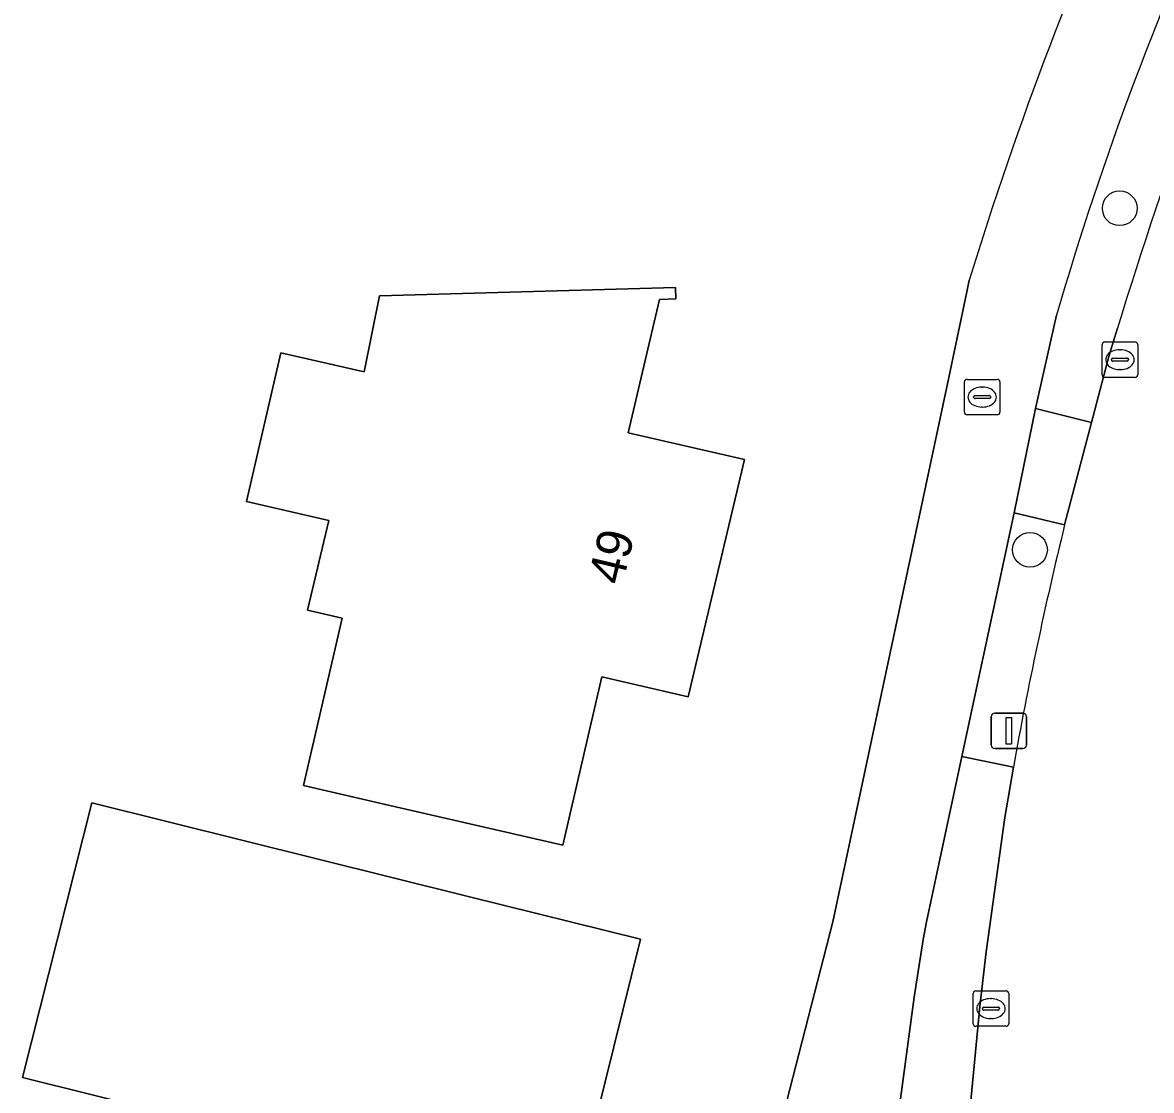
# Model space of a CAD drawing. Extents: x 157320 to 158835, y 386650 to 388491.
# Drawn here: x 158167.77 to 158199.58, y 387569.05 to 387599.15 of the extents above; entities that cross this region are included whole.
import ezdxf

# ---------------------------------------------------------------- set-up
doc = ezdxf.new("R2010")
doc.units = 0
for name, color, linetype in [('IMGEO_Boom', 7, 'Continuous'), ('IMGEO_Brandkraan', 7, 'Continuous'), ('IMGEO_Erf', 7, 'Continuous'), ('IMGEO_Groenvoorziening', 7, 'Continuous'), ('IMGEO_Kolk', 7, 'Continuous'), ('IMGEO_Lichtmast', 7, 'Continuous'), ('IMGEO_Pand', 7, 'Continuous'), ('IMGEO_Pand_nummerreeks', 7, 'Continuous'), ('IMGEO_Rijbaan_lokaal_gesloten', 7, 'Continuous'), ('IMGEO_Voetpad_open', 7, 'Continuous')]:
    doc.layers.add(name, color=color, linetype=linetype)

msp = doc.modelspace()

# ---------------------------------------------------------------- linework, layer by layer
at = {"layer": 'IMGEO_Boom'}
for centre in [(158198.682, 387593.911), (158196.154, 387584.287)]:
    msp.add_circle(centre, 0.489, dxfattribs=at)
at = {"layer": 'IMGEO_Brandkraan'}
for p, q in [((158194.306, 387588.164), (158194.306, 387589.016)), ((158194.381, 387589.09), (158195.233, 387589.09)), ((158195.307, 387589.016), (158195.307, 387588.164)), ((158194.608, 387588.633), (158195.006, 387588.633)), ((158194.794, 387588.87), (158194.819, 387588.87)), ((158194.565, 387588.584), (158194.565, 387588.596)), ((158195.003, 387588.547), (158194.605, 387588.547)), ((158194.817, 387588.31), (158194.792, 387588.31)), ((158195.049, 387588.596), (158195.049, 387588.584)), ((158195.233, 387588.09), (158194.381, 387588.09))]:
    msp.add_line(p, q, dxfattribs=at)
for points in [[(158194.306, 387588.164), (158194.306, 387589.016)], [(158194.381, 387589.09), (158195.233, 387589.09)], [(158195.307, 387589.016), (158195.307, 387588.164)], [(158195.233, 387588.09), (158194.381, 387588.09)]]:
    msp.add_lwpolyline(points, dxfattribs=at)
for centre, radius, start, end in [((158194.383, 387589.014), 0.0765, 91.552, 178.448), ((158194.383, 387589.014), 0.0765, 91.552, 178.448), ((158195.231, 387589.014), 0.0765, 1.552, 88.448), ((158195.231, 387589.014), 0.0765, 1.552, 88.448), ((158194.605, 387588.593), 0.0403, 85.8775, 175.7526), ((158195.01, 387588.595), 0.0386, 1.7309, 96.639), ((158194.602, 387588.583), 0.0366, 178.938, 274.7102), ((158195.006, 387588.59), 0.043, 264.8664, 352.4533), ((158194.383, 387588.166), 0.0765, 181.552, 268.448), ((158194.383, 387588.166), 0.0765, 181.552, 268.448), ((158195.231, 387588.166), 0.0765, 271.552, 358.448), ((158195.231, 387588.166), 0.0765, 271.552, 358.448)]:
    msp.add_arc(centre, radius, start, end, dxfattribs=at)
for centre, major_axis, ratio, start_param, end_param in [((158194.793, 387588.59), (-0.387, 0.002), 0.722429, 4.712389, 7.853982), ((158194.818, 387588.59), (-0.39, 0.002), 0.717154, 1.570796, 4.712389)]:
    msp.add_ellipse(centre, major_axis=major_axis, ratio=ratio, start_param=start_param, end_param=end_param, dxfattribs=at)
at = {"layer": 'IMGEO_Erf'}
for points in [[(158193.831, 387588.963), (158194.376, 387591.558), (158194.441, 387591.886)], [(158185.646, 387554.533), (158190.599, 387573.803), (158193.831, 387588.963)]]:
    msp.add_lwpolyline(points, dxfattribs=at)
for points in [[(158175.047, 387589.839), (158177.39, 387589.3), (158177.831, 387591.447), (158186.167, 387591.677), (158186.179, 387591.357), (158185.719, 387591.344), (158184.832, 387587.587), (158188.106, 387586.834), (158186.525, 387580.141), (158184.088, 387580.705), (158182.991, 387575.958), (158178.12, 387577.084), (158175.686, 387577.647), (158176.777, 387582.364), (158175.8, 387582.59), (158176.398, 387585.112), (158174.082, 387585.645)], [(158185.18, 387573.313), (158181.432, 387558.18), (158177.94, 387559.05), (158177.77, 387558.31), (158176.72, 387557.69), (158174.47, 387558.25), (158173.852, 387559.303), (158174.046, 387560.027), (158173.66, 387560.13), (158174.952, 387564.961), (158175.62, 387567.46), (158167.77, 387569.41), (158169.72, 387577.16), (158180.328, 387574.52)]]:
    msp.add_lwpolyline(points, close=True, dxfattribs=at)
msp.add_arc((158294.684, 387561.096), 104.865, 155.32535, 162.92575, dxfattribs=at)
at = {"layer": 'IMGEO_Groenvoorziening'}
for points in [[(158196.901, 387590.896), (158196.312, 387588.27), (158197.883, 387587.879), (158198.379, 387589.735), (158198.498, 387590.135), (158198.619, 387590.534)], [(158197.131, 387584.99), (158195.704, 387585.332), (158194.232, 387578.458), (158195.688, 387578.159)]]:
    msp.add_lwpolyline(points, dxfattribs=at)
for centre, radius, start, end in [((158282.802, 387565.935), 89.454, 154.91074, 163.79718), ((158307.402, 387557.454), 113.701, 156.01161, 163.08566), ((158302.842, 387559.091), 108.837, 166.234, 169.91007)]:
    msp.add_arc(centre, radius, start, end, dxfattribs=at)
at = {"layer": 'IMGEO_Kolk'}
for p, q in [((158198.188, 387589.218), (158198.188, 387590.07)), ((158198.263, 387590.144), (158199.115, 387590.144)), ((158198.676, 387589.924), (158198.701, 387589.924)), ((158199.189, 387590.07), (158199.189, 387589.218)), ((158198.447, 387589.638), (158198.447, 387589.65)), ((158198.885, 387589.601), (158198.487, 387589.601)), ((158198.49, 387589.687), (158198.888, 387589.687)), ((158198.931, 387589.65), (158198.931, 387589.638)), ((158198.699, 387589.364), (158198.674, 387589.364)), ((158199.115, 387589.144), (158198.263, 387589.144)), ((158194.553, 387570.931), (158194.553, 387571.783)), ((158194.628, 387571.857), (158195.48, 387571.857)), ((158195.554, 387571.783), (158195.554, 387570.931)), ((158195.041, 387571.637), (158195.066, 387571.637)), ((158194.812, 387571.351), (158194.812, 387571.363)), ((158195.25, 387571.314), (158194.852, 387571.314)), ((158194.855, 387571.4), (158195.253, 387571.4)), ((158195.296, 387571.363), (158195.296, 387571.351)), ((158195.48, 387570.857), (158194.628, 387570.857)), ((158195.064, 387571.077), (158195.039, 387571.077))]:
    msp.add_line(p, q, dxfattribs=at)
for points in [[(158198.188, 387589.218), (158198.188, 387590.07)], [(158198.263, 387590.144), (158199.115, 387590.144)], [(158199.189, 387590.07), (158199.189, 387589.218)], [(158199.115, 387589.144), (158198.263, 387589.144)], [(158194.553, 387570.931), (158194.553, 387571.783)], [(158194.628, 387571.857), (158195.48, 387571.857)], [(158195.554, 387571.783), (158195.554, 387570.931)], [(158195.48, 387570.857), (158194.628, 387570.857)]]:
    msp.add_lwpolyline(points, dxfattribs=at)
for centre, radius, start, end in [((158198.265, 387590.068), 0.0765, 91.552, 178.448), ((158198.265, 387590.068), 0.0765, 91.552, 178.448), ((158199.113, 387590.068), 0.0765, 1.552, 88.448), ((158199.113, 387590.068), 0.0765, 1.552, 88.448), ((158198.487, 387589.647), 0.0403, 85.8775, 175.7526), ((158198.484, 387589.637), 0.0366, 178.938, 274.7102), ((158198.888, 387589.644), 0.043, 264.8664, 352.4533), ((158198.892, 387589.649), 0.0386, 1.7309, 96.639), ((158198.265, 387589.22), 0.0765, 181.552, 268.448), ((158198.265, 387589.22), 0.0765, 181.552, 268.448), ((158199.113, 387589.22), 0.0765, 271.552, 358.448), ((158199.113, 387589.22), 0.0765, 271.552, 358.448), ((158194.63, 387571.781), 0.0765, 91.552, 178.448), ((158194.63, 387571.781), 0.0765, 91.552, 178.448), ((158195.478, 387571.781), 0.0765, 1.552, 88.448), ((158195.478, 387571.781), 0.0765, 1.552, 88.448), ((158194.852, 387571.36), 0.0403, 85.8775, 175.7526), ((158194.849, 387571.35), 0.0366, 178.938, 274.7102), ((158195.253, 387571.357), 0.043, 264.8664, 352.4533), ((158195.257, 387571.362), 0.0386, 1.7309, 96.639), ((158194.63, 387570.933), 0.0765, 181.552, 268.448), ((158194.63, 387570.933), 0.0765, 181.552, 268.448), ((158195.478, 387570.933), 0.0765, 271.552, 358.448), ((158195.478, 387570.933), 0.0765, 271.552, 358.448)]:
    msp.add_arc(centre, radius, start, end, dxfattribs=at)
for centre, major_axis, ratio, start_param, end_param in [((158198.675, 387589.644), (-0.387, 0.002), 0.722429, 4.712389, 7.853982), ((158198.7, 387589.644), (-0.39, 0.002), 0.717154, 1.570796, 4.712389), ((158195.04, 387571.357), (-0.387, 0.002), 0.722429, 4.712389, 7.853982), ((158195.065, 387571.357), (-0.39, 0.002), 0.717154, 1.570796, 4.712389)]:
    msp.add_ellipse(centre, major_axis=major_axis, ratio=ratio, start_param=start_param, end_param=end_param, dxfattribs=at)
at = {"layer": 'IMGEO_Lichtmast'}
for p, q in [((158195.063, 387578.784), (158195.063, 387579.584)), ((158195.063, 387579.584), (158195.063, 387578.784)), ((158195.163, 387579.684), (158195.953, 387579.684)), ((158195.953, 387579.684), (158195.163, 387579.684)), ((158196.053, 387579.584), (158196.053, 387578.784)), ((158196.053, 387578.784), (158196.053, 387579.584)), ((158195.953, 387578.684), (158195.163, 387578.684)), ((158195.163, 387578.684), (158195.953, 387578.684))]:
    msp.add_line(p, q, dxfattribs=at)
msp.add_lwpolyline([(158195.483, 387579.559), (158195.633, 387579.559), (158195.633, 387578.809), (158195.483, 387578.809), (158195.483, 387579.559)], dxfattribs=at)
for centre, start, end in [((158195.163, 387579.584), 90, 180), ((158195.163, 387579.584), 90, 180), ((158195.953, 387579.584), 0, 90), ((158195.953, 387579.584), 360, 90), ((158195.163, 387578.784), 180, 270), ((158195.163, 387578.784), 180, 270), ((158195.953, 387578.784), 270, 0), ((158195.953, 387578.784), 270, 0)]:
    msp.add_arc(centre, 0.1, start, end, dxfattribs=at)
at = {"layer": 'IMGEO_Pand'}
for points in [[(158176.398, 387585.112), (158175.8, 387582.59), (158176.777, 387582.364), (158175.686, 387577.647), (158178.12, 387577.084), (158182.991, 387575.958), (158184.088, 387580.705), (158186.525, 387580.141), (158188.106, 387586.834), (158184.832, 387587.587), (158185.719, 387591.344), (158186.179, 387591.357), (158186.167, 387591.677), (158177.831, 387591.447), (158177.39, 387589.3), (158175.047, 387589.839), (158174.082, 387585.645)], [(158180.328, 387574.52), (158169.72, 387577.16), (158167.77, 387569.41), (158175.62, 387567.46), (158174.952, 387564.961), (158173.66, 387560.13), (158174.046, 387560.027), (158173.852, 387559.303), (158174.47, 387558.25), (158176.72, 387557.69), (158177.77, 387558.31), (158177.94, 387559.05), (158181.432, 387558.18), (158185.18, 387573.313)]]:
    msp.add_lwpolyline(points, close=True, dxfattribs=at)
at = {"layer": 'IMGEO_Rijbaan_lokaal_gesloten'}
for points in [[(158198.619, 387590.534), (158198.498, 387590.135), (158198.379, 387589.735), (158197.883, 387587.879), (158197.131, 387584.99)], [(158195.688, 387578.159), (158195.444, 387576.738), (158194.923, 387572.959), (158194.743, 387571.419), (158194.359, 387567.382)]]:
    msp.add_lwpolyline(points, dxfattribs=at)
for centre, radius, start, end in [((158307.402, 387557.454), 113.701, 156.01161, 163.08566), ((158302.842, 387559.091), 108.837, 166.234, 169.91007)]:
    msp.add_arc(centre, radius, start, end, dxfattribs=at)
at = {"layer": 'IMGEO_Voetpad_open'}
for points in [[(158194.441, 387591.886), (158194.376, 387591.558), (158193.831, 387588.963), (158190.599, 387573.803), (158185.646, 387554.533), (158184.611, 387550.346), (158189.519, 387551.86)], [(158194.232, 387578.458), (158195.704, 387585.332), (158196.312, 387588.27), (158196.901, 387590.896)], [(158192.338, 387567.555), (158192.888, 387571.68), (158193.149, 387573.301), (158193.234, 387573.797), (158194.232, 387578.458)]]:
    msp.add_lwpolyline(points, dxfattribs=at)
for points in [[(158195.704, 387585.332), (158197.131, 387584.99), (158197.883, 387587.879), (158196.312, 387588.27)], [(158194.923, 387572.959), (158195.444, 387576.738), (158195.688, 387578.159), (158194.232, 387578.458), (158193.234, 387573.797), (158193.149, 387573.301), (158192.888, 387571.68), (158192.338, 387567.555), (158194.359, 387567.382), (158194.743, 387571.419)]]:
    msp.add_lwpolyline(points, close=True, dxfattribs=at)
for centre, radius, start, end in [((158294.684, 387561.096), 104.865, 155.32535, 162.92575), ((158282.802, 387565.935), 89.454, 154.91074, 163.79718)]:
    msp.add_arc(centre, radius, start, end, dxfattribs=at)

# ---------------------------------------------------------------- texts
at = {"layer": 'IMGEO_Pand_nummerreeks'}
msp.add_text('49', height=1, rotation=76.7094, dxfattribs=at).set_placement((158184.673, 387583.263))

doc.saveas('drawing.dxf')
